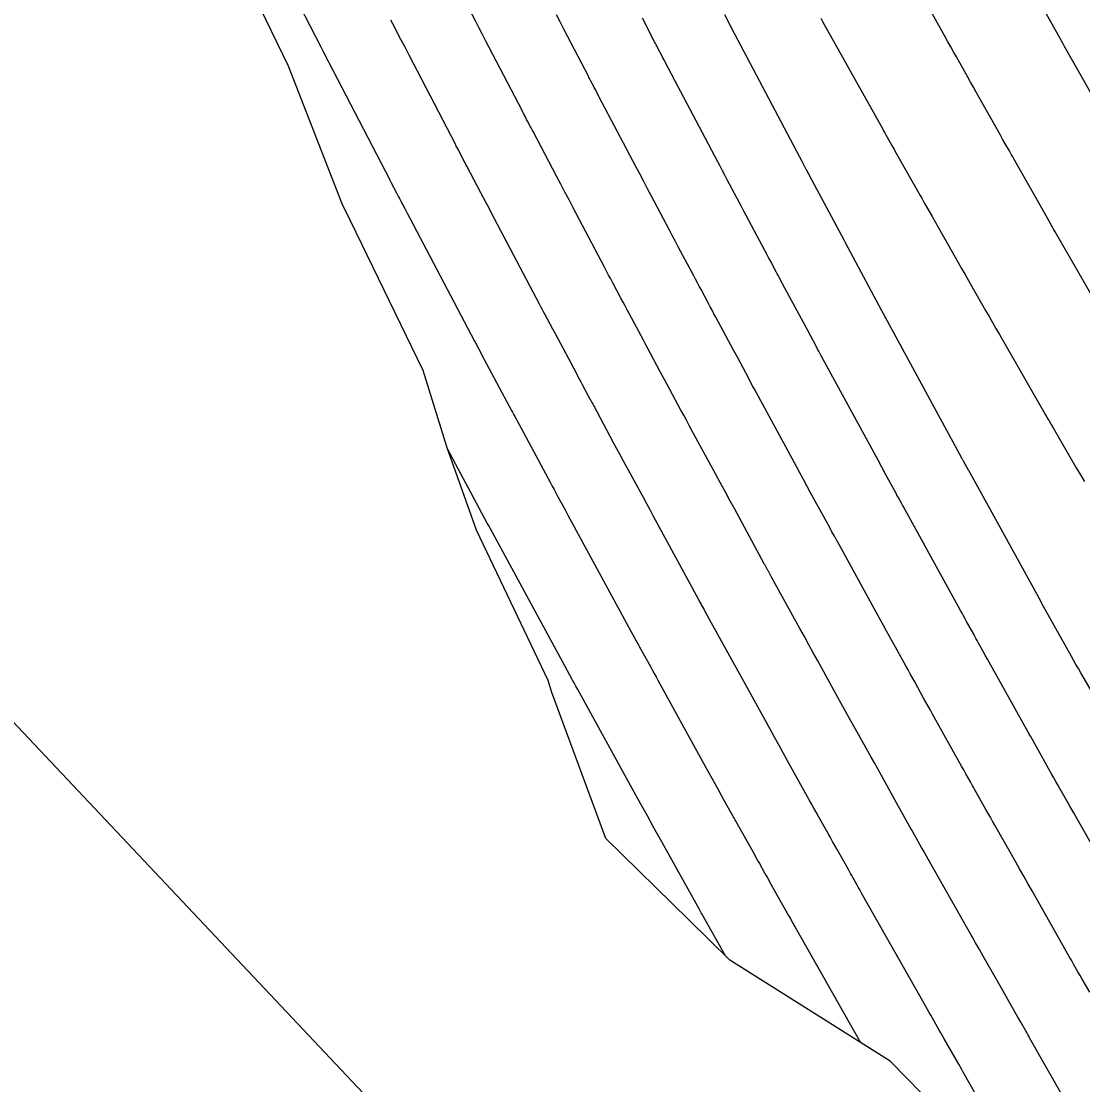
# Model space of a CAD drawing. Extents: x 954385 to 988206, y 1868364 to 1924553.
# Drawn here: x 955191.86 to 955234.5, y 1923520.9 to 1923563.6 of the extents above; entities that cross this region are included whole.
import ezdxf

# ---------------------------------------------------------------- set-up
doc = ezdxf.new("R2010")
doc.units = 0
for name, color, linetype in [('Ex_Major Contours', 7, 'Continuous'), ('Ex_Minor Contours', 7, 'Continuous'), ('Perimeter', 7, 'Continuous'), ('Slopes', 7, 'Continuous')]:
    doc.layers.add(name, color=color, linetype=linetype)

msp = doc.modelspace()

# ---------------------------------------------------------------- linework, layer by layer
at = {"layer": 'Ex_Major Contours'}
for points in [[(955201.977, 1923566.291), (955203.888, 1923562.568), (955203.915, 1923562.516), (955203.942, 1923562.464), (955203.969, 1923562.412), (955203.996, 1923562.359), (955204.185, 1923561.995), (955204.212, 1923561.943), (955206.646, 1923557.255), (955206.666, 1923557.218), (955206.705, 1923557.143), (955206.932, 1923556.707), (955206.972, 1923556.631), (955207.012, 1923556.555), (955207.051, 1923556.48), (955207.091, 1923556.404), (955207.275, 1923556.055), (955207.363, 1923555.888), (955207.451, 1923555.721), (955210.07, 1923550.754), (955210.094, 1923550.71), (955210.117, 1923550.666), (955210.14, 1923550.622), (955210.164, 1923550.578), (955210.305, 1923550.314), (955210.352, 1923550.225), (955211.556, 1923547.968), (955211.587, 1923547.909), (955211.619, 1923547.85), (955211.65, 1923547.791), (955211.682, 1923547.732), (955211.935, 1923547.262), (955213.116, 1923545.063), (955213.188, 1923544.93), (955213.259, 1923544.798), (955213.33, 1923544.666), (955213.402, 1923544.534), (955213.689, 1923544.006), (955213.833, 1923543.742), (955213.976, 1923543.477), (955216.424, 1923538.97), (955216.442, 1923538.938), (955216.477, 1923538.875), (955216.494, 1923538.843), (955216.625, 1923538.602), (955216.649, 1923538.559), (955216.673, 1923538.515), (955216.697, 1923538.471), (955216.721, 1923538.428), (955217.128, 1923537.689), (955217.204, 1923537.552), (955217.28, 1923537.414), (955217.356, 1923537.276), (955217.431, 1923537.139), (955219.21, 1923533.909), (955219.428, 1923533.514), (955219.647, 1923533.118), (955219.866, 1923532.723), (955220.086, 1923532.328), (955221.306, 1923530.142), (955221.357, 1923530.051), (955221.408, 1923529.96), (955221.459, 1923529.868), (955221.51, 1923529.777), (955221.714, 1923529.412), (955221.764, 1923529.32), (955221.816, 1923529.229), (955221.867, 1923529.138), (955221.918, 1923529.047), (955222.675, 1923527.698), (955222.741, 1923527.581), (955222.85, 1923527.387), (955222.872, 1923527.348), (955222.894, 1923527.309), (955222.916, 1923527.27), (955222.938, 1923527.231), (955225.564, 1923522.599)], [(955235.009, 1923536.437), (955234.42, 1923537.439), (955234.321, 1923537.608), (955234.223, 1923537.777), (955234.127, 1923537.947), (955234.031, 1923538.118), (955232.872, 1923540.197), (955232.844, 1923540.247), (955232.808, 1923540.311), (955229.918, 1923545.556), (955229.907, 1923545.576), (955229.709, 1923545.935), (955229.695, 1923545.96), (955229.681, 1923545.985), (955229.668, 1923546.01), (955229.654, 1923546.034), (955229.546, 1923546.234), (955226.575, 1923551.702), (955226.55, 1923551.747), (955226.527, 1923551.791), (955226.431, 1923551.969), (955224.962, 1923554.704), (955224.935, 1923554.755), (955224.907, 1923554.805), (955224.799, 1923555.009), (955223.52, 1923557.405), (955223.487, 1923557.467), (955223.454, 1923557.529), (955223.422, 1923557.591), (955223.389, 1923557.653), (955223.226, 1923557.962), (955223.128, 1923558.148), (955220.403, 1923563.312), (955220.384, 1923563.348), (955220.346, 1923563.421), (955220.12, 1923563.854)]]:
    msp.add_lwpolyline(points, dxfattribs=at)
at = {"layer": 'Ex_Minor Contours'}
for points in [[(955236.075, 1923550.471), (955233.393, 1923555.14), (955233.353, 1923555.211), (955233.312, 1923555.282), (955233.271, 1923555.354), (955233.23, 1923555.425), (955233.027, 1923555.782), (955232.906, 1923555.997), (955231.728, 1923558.071), (955231.682, 1923558.151), (955231.637, 1923558.23), (955231.592, 1923558.31), (955231.547, 1923558.39), (955231.367, 1923558.71), (955231.276, 1923558.87), (955231.186, 1923559.029), (955230.331, 1923560.544), (955230.217, 1923560.747), (955230.103, 1923560.949), (955229.989, 1923561.152), (955229.875, 1923561.355), (955229.422, 1923562.167), (955229.309, 1923562.37), (955229.195, 1923562.573), (955229.082, 1923562.776), (955228.969, 1923562.979), (955226.957, 1923566.581)], [(955235.151, 1923560.141), (955233.765, 1923562.592), (955233.722, 1923562.667), (955233.68, 1923562.742), (955233.659, 1923562.78), (955233.638, 1923562.817), (955231.678, 1923566.328)], [(955233.78, 1923520.29), (955232.363, 1923522.784), (955232.324, 1923522.853), (955232.284, 1923522.923), (955232.244, 1923522.992), (955232.205, 1923523.062), (955232.006, 1923523.41), (955231.927, 1923523.549), (955231.887, 1923523.618), (955231.555, 1923524.199), (955231.487, 1923524.319), (955231.418, 1923524.439), (955231.35, 1923524.559), (955231.282, 1923524.679), (955230.498, 1923526.059), (955230.345, 1923526.329), (955230.192, 1923526.599), (955230.039, 1923526.87), (955229.886, 1923527.14), (955228.289, 1923529.957), (955228.222, 1923530.075), (955228.155, 1923530.194), (955228.088, 1923530.312), (955228.022, 1923530.43), (955227.755, 1923530.904), (955227.689, 1923531.023), (955227.622, 1923531.141), (955227.555, 1923531.259), (955227.489, 1923531.378), (955227.217, 1923531.861), (955227.15, 1923531.982), (955227.083, 1923532.102), (955227.015, 1923532.222), (955226.948, 1923532.342), (955226.259, 1923533.579), (955226.126, 1923533.818), (955225.992, 1923534.057), (955225.859, 1923534.295), (955225.726, 1923534.534), (955225.193, 1923535.49), (955225.059, 1923535.729), (955224.927, 1923535.968), (955224.794, 1923536.207), (955224.662, 1923536.447), (955223.852, 1923537.917), (955223.673, 1923538.242), (955223.494, 1923538.567), (955223.315, 1923538.892), (955223.136, 1923539.217), (955222, 1923541.279), (955221.985, 1923541.306), (955221.97, 1923541.333), (955221.956, 1923541.36), (955221.941, 1923541.386), (955221.882, 1923541.494), (955221.868, 1923541.521), (955221.853, 1923541.548), (955221.838, 1923541.574), (955221.823, 1923541.601), (955221.764, 1923541.709), (955221.749, 1923541.736), (955221.734, 1923541.763), (955221.719, 1923541.79), (955221.705, 1923541.817), (955220.517, 1923544.004), (955220.323, 1923544.361), (955220.129, 1923544.718), (955219.934, 1923545.076), (955219.74, 1923545.433), (955218.795, 1923547.173), (955218.685, 1923547.375), (955218.576, 1923547.578), (955218.467, 1923547.78), (955218.358, 1923547.982), (955217.8, 1923549.021), (955217.515, 1923549.551), (955217.135, 1923550.258), (955217.04, 1923550.435), (955216.945, 1923550.612), (955216.851, 1923550.789), (955216.756, 1923550.966), (955216.279, 1923551.861), (955216.196, 1923552.016), (955216.113, 1923552.171), (955216.031, 1923552.326), (955215.948, 1923552.481), (955215.617, 1923553.101), (955215.535, 1923553.256), (955215.452, 1923553.411), (955215.37, 1923553.566), (955215.288, 1923553.722), (955214.028, 1923556.112), (955213.861, 1923556.427), (955213.695, 1923556.743), (955213.529, 1923557.058), (955213.362, 1923557.373), (955212.416, 1923559.167), (955212.39, 1923559.216), (955212.364, 1923559.265), (955212.339, 1923559.314), (955212.313, 1923559.363), (955212.196, 1923559.587), (955212.159, 1923559.658), (955212.122, 1923559.729), (955212.048, 1923559.871), (955212.029, 1923559.907), (955212.011, 1923559.942), (955211.992, 1923559.978), (955211.974, 1923560.014), (955210.659, 1923562.545), (955210.525, 1923562.805), (955210.39, 1923563.064), (955210.255, 1923563.323), (955210.121, 1923563.583), (955209.582, 1923564.62)], [(955231.929, 1923517.474), (955229.696, 1923521.406), (955229.665, 1923521.459), (955229.635, 1923521.512), (955229.513, 1923521.726), (955228.931, 1923522.743), (955228.864, 1923522.861), (955228.797, 1923522.979), (955228.73, 1923523.097), (955228.663, 1923523.215), (955228.395, 1923523.688), (955228.328, 1923523.806), (955228.261, 1923523.924), (955228.194, 1923524.042), (955228.127, 1923524.16), (955225.613, 1923528.594), (955225.569, 1923528.673), (955225.525, 1923528.751), (955225.48, 1923528.83), (955225.436, 1923528.909), (955225.259, 1923529.223), (955225.215, 1923529.302), (955225.171, 1923529.38), (955225.126, 1923529.459), (955225.082, 1923529.538), (955224.629, 1923530.344), (955224.539, 1923530.505), (955224.449, 1923530.665), (955224.359, 1923530.826), (955224.269, 1923530.987), (955223.887, 1923531.672), (955223.794, 1923531.84), (955223.7, 1923532.008), (955223.606, 1923532.176), (955223.513, 1923532.344), (955222.639, 1923533.909), (955222.463, 1923534.226), (955222.287, 1923534.543), (955222.111, 1923534.86), (955221.936, 1923535.178), (955220.653, 1923537.507), (955220.52, 1923537.749), (955220.387, 1923537.991), (955220.254, 1923538.232), (955220.121, 1923538.474), (955219.36, 1923539.853), (955219.341, 1923539.889), (955219.322, 1923539.924), (955219.302, 1923539.959), (955219.283, 1923539.994), (955219.188, 1923540.168), (955219.168, 1923540.206), (955219.147, 1923540.243), (955219.106, 1923540.318), (955219.085, 1923540.356), (955219.065, 1923540.393), (955217.246, 1923543.741), (955217.114, 1923543.985), (955216.981, 1923544.23), (955216.848, 1923544.475), (955216.715, 1923544.719), (955216.183, 1923545.698), (955216.05, 1923545.943), (955215.918, 1923546.188), (955215.785, 1923546.433), (955215.653, 1923546.678), (955214.852, 1923548.171), (955214.662, 1923548.524), (955214.409, 1923548.995), (955214.345, 1923549.113), (955214.282, 1923549.231), (955214.219, 1923549.349), (955214.156, 1923549.467), (955213.315, 1923551.043), (955213.209, 1923551.242), (955213.103, 1923551.441), (955212.891, 1923551.839), (955212.838, 1923551.939), (955212.785, 1923552.039), (955212.732, 1923552.138), (955212.679, 1923552.238), (955210.74, 1923555.917), (955210.634, 1923556.116), (955210.529, 1923556.315), (955210.424, 1923556.515), (955210.319, 1923556.714), (955209.754, 1923557.786), (955209.721, 1923557.848), (955209.688, 1923557.91), (955209.655, 1923557.973), (955209.623, 1923558.035), (955209.451, 1923558.365), (955209.415, 1923558.432), (955209.357, 1923558.545), (955209.333, 1923558.59), (955209.31, 1923558.634), (955207.436, 1923562.244), (955207.274, 1923562.555), (955207.112, 1923562.867), (955206.789, 1923563.49), (955206.708, 1923563.645)], [(955234.774, 1923524.612), (955234.477, 1923525.133), (955234.389, 1923525.286), (955234.302, 1923525.439), (955234.127, 1923525.745), (955234.083, 1923525.822), (955234.039, 1923525.898), (955233.996, 1923525.975), (955233.952, 1923526.052), (955232.458, 1923528.685), (955232.291, 1923528.98), (955232.123, 1923529.275), (955231.956, 1923529.57), (955231.789, 1923529.865), (955230.964, 1923531.32), (955230.875, 1923531.478), (955230.786, 1923531.636), (955230.696, 1923531.794), (955230.607, 1923531.952), (955230.163, 1923532.742), (955230.118, 1923532.822), (955230.073, 1923532.901), (955230.029, 1923532.981), (955229.984, 1923533.061), (955229.805, 1923533.379), (955229.761, 1923533.458), (955229.716, 1923533.538), (955229.671, 1923533.618), (955229.627, 1923533.697), (955228.464, 1923535.783), (955228.374, 1923535.944), (955228.285, 1923536.105), (955228.195, 1923536.266), (955228.105, 1923536.427), (955227.746, 1923537.071), (955227.656, 1923537.232), (955227.567, 1923537.393), (955227.477, 1923537.554), (955227.388, 1923537.715), (955226.843, 1923538.706), (955226.722, 1923538.925), (955226.602, 1923539.144), (955226.481, 1923539.363), (955226.36, 1923539.582), (955224.639, 1923542.705), (955224.619, 1923542.741), (955224.599, 1923542.778), (955224.558, 1923542.852), (955224.538, 1923542.889), (955224.518, 1923542.926), (955224.422, 1923543.1), (955224.402, 1923543.135), (955224.383, 1923543.17), (955224.364, 1923543.205), (955224.345, 1923543.241), (955223.553, 1923544.698), (955223.415, 1923544.952), (955223.277, 1923545.207), (955223.138, 1923545.462), (955223, 1923545.716), (955221.388, 1923548.683), (955221.311, 1923548.825), (955221.234, 1923548.967), (955221.157, 1923549.11), (955221.081, 1923549.252), (955220.622, 1923550.106), (955220.469, 1923550.391), (955219.757, 1923551.716), (955219.683, 1923551.855), (955219.608, 1923551.993), (955219.535, 1923552.131), (955219.461, 1923552.27), (955219.165, 1923552.823), (955219.091, 1923552.962), (955219.018, 1923553.1), (955218.944, 1923553.239), (955218.87, 1923553.377), (955218.344, 1923554.363), (955218.232, 1923554.573), (955218.12, 1923554.784), (955218.008, 1923554.995), (955217.897, 1923555.206), (955217.176, 1923556.573), (955217.018, 1923556.871), (955216.861, 1923557.17), (955216.704, 1923557.468), (955216.546, 1923557.766), (955215.078, 1923560.549), (955215.06, 1923560.584), (955215.041, 1923560.62), (955215.022, 1923560.656), (955215.003, 1923560.692), (955214.91, 1923560.871), (955214.873, 1923560.942), (955214.854, 1923560.978), (955214.739, 1923561.198), (955214.714, 1923561.247), (955214.688, 1923561.295), (955214.663, 1923561.344), (955214.638, 1923561.393), (955213.801, 1923563.003), (955213.653, 1923563.288), (955213.506, 1923563.572), (955213.358, 1923563.857)], [(955236.623, 1923527.424), (955234.215, 1923531.669), (955234.135, 1923531.81), (955234.055, 1923531.951), (955233.975, 1923532.091), (955233.895, 1923532.232), (955233.576, 1923532.796), (955233.496, 1923532.937), (955233.416, 1923533.078), (955233.336, 1923533.219), (955233.257, 1923533.36), (955232.569, 1923534.584), (955232.503, 1923534.701), (955232.393, 1923534.896), (955232.371, 1923534.935), (955232.349, 1923534.974), (955232.328, 1923535.013), (955232.306, 1923535.053), (955230.669, 1923537.987), (955230.577, 1923538.153), (955230.484, 1923538.319), (955230.299, 1923538.651), (955230.253, 1923538.734), (955230.206, 1923538.818), (955230.16, 1923538.901), (955230.115, 1923538.984), (955229.833, 1923539.495), (955229.771, 1923539.608), (955229.709, 1923539.721), (955229.647, 1923539.834), (955229.584, 1923539.947), (955227.279, 1923544.13), (955227.256, 1923544.171), (955227.229, 1923544.221), (955227.212, 1923544.251), (955227.08, 1923544.491), (955227.056, 1923544.534), (955227.032, 1923544.577), (955227.009, 1923544.621), (955226.985, 1923544.664), (955226.577, 1923545.416), (955226.425, 1923545.695), (955226.273, 1923545.975), (955223.981, 1923550.193), (955223.937, 1923550.275), (955223.892, 1923550.357), (955223.848, 1923550.439), (955223.804, 1923550.522), (955223.45, 1923551.18), (955222.359, 1923553.21), (955222.315, 1923553.292), (955222.272, 1923553.374), (955222.228, 1923553.456), (955222.184, 1923553.538), (955221.966, 1923553.947), (955221.878, 1923554.111), (955221.834, 1923554.193), (955220.979, 1923555.797), (955220.883, 1923555.977), (955220.787, 1923556.156), (955220.692, 1923556.336), (955220.597, 1923556.516), (955220.217, 1923557.237), (955220.122, 1923557.417), (955220.027, 1923557.597), (955219.932, 1923557.777), (955219.837, 1923557.957), (955217.741, 1923561.93), (955217.717, 1923561.975), (955217.694, 1923562.02), (955217.635, 1923562.132), (955217.6, 1923562.199), (955217.43, 1923562.525), (955217.398, 1923562.586), (955217.366, 1923562.648), (955217.333, 1923562.71), (955217.301, 1923562.772), (955216.807, 1923563.723)], [(955223.977, 1923563.719), (955224.046, 1923563.596), (955226.451, 1923559.287), (955226.498, 1923559.203), (955226.545, 1923559.119), (955226.593, 1923559.035), (955226.64, 1923558.951), (955226.829, 1923558.616), (955226.924, 1923558.448), (955227.018, 1923558.281), (955227.967, 1923556.6), (955228.027, 1923556.494), (955228.086, 1923556.389), (955228.146, 1923556.283), (955228.206, 1923556.178), (955228.445, 1923555.756), (955228.565, 1923555.546), (955228.685, 1923555.335), (955229.493, 1923553.911), (955229.63, 1923553.67), (955229.768, 1923553.429), (955229.905, 1923553.188), (955230.043, 1923552.948), (955230.596, 1923551.986), (955230.734, 1923551.745), (955230.872, 1923551.505), (955231.01, 1923551.264), (955231.148, 1923551.024), (955232.998, 1923547.801), (955233.022, 1923547.76), (955233.046, 1923547.719), (955233.106, 1923547.616), (955233.142, 1923547.554), (955233.229, 1923547.405), (955233.267, 1923547.341), (955233.304, 1923547.277), (955234.238, 1923545.672), (955234.4, 1923545.394), (955234.562, 1923545.115)], [(955220.149, 1923526.071), (955219.199, 1923527.763), (955219.174, 1923527.807), (955219.099, 1923527.941), (955217.533, 1923530.747), (955217.27, 1923531.22), (955217.007, 1923531.693), (955216.745, 1923532.167), (955216.483, 1923532.641), (955214.21, 1923536.77), (955214.136, 1923536.904), (955214.062, 1923537.039), (955214.043, 1923537.072), (955214.025, 1923537.106), (955214.006, 1923537.14), (955213.988, 1923537.173), (955213.799, 1923537.52), (955213.784, 1923537.546), (955210.706, 1923543.214), (955210.621, 1923543.369), (955210.6, 1923543.408), (955210.579, 1923543.447), (955208.975, 1923546.434)]]:
    msp.add_lwpolyline(points, dxfattribs=at)
at = {"layer": 'Perimeter'}
msp.add_lwpolyline([(955228.034, 1923520.547), (955226.76, 1923521.845), (955220.324, 1923525.9), (955218.671, 1923527.514), (955215.337, 1923530.792), (955213.169, 1923536.651), (955213.024, 1923537.136), (955210.143, 1923543.169), (955208.961, 1923546.472), (955207.999, 1923549.576), (955205.087, 1923555.581), (955204.747, 1923556.272), (955202.591, 1923561.791), (955200.533, 1923566.057), (955199.678, 1923567.788), (955197.194, 1923573.993), (955196.35, 1923575.843), (955194.44, 1923580.062), (955192.416, 1923585.347), (955188.446, 1923594.532)], dxfattribs=at)
at = {"layer": 'Slopes'}
msp.add_lwpolyline([(955207.131, 1923518.928), (955175.416, 1923552.55), (955181.164, 1923550.828), (955175.416, 1923552.55), (955176.799, 1923546.711)], dxfattribs=at)

doc.saveas('drawing.dxf')
